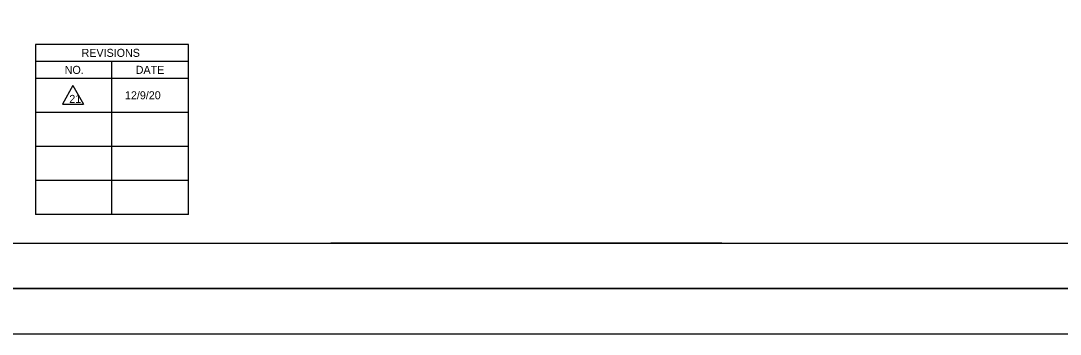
# Model space of a CAD drawing. Extents: x -2251 to 10196, y -13470 to 1199.
# Drawn here: x 5666 to 6237, y -7451 to -7279 of the extents above; entities that cross this region are included whole.
import ezdxf

# ---------------------------------------------------------------- set-up
doc = ezdxf.new("R2010")
doc.units = 0
for name, color, linetype in [('RD_SHT_Bndy', 7, 'Continuous'), ('RD_SHT_Iplotshp', 7, 'Continuous'), ('RD_SHT_Misc1', 7, 'Continuous'), ('RD_SHT_Snap', 7, 'Continuous'), ('RD_SHT_TX', 7, 'Continuous')]:
    doc.layers.add(name, color=color, linetype=linetype)

msp = doc.modelspace()

# ---------------------------------------------------------------- linework, layer by layer
at = {"layer": 'RD_SHT_Bndy'}
for p, q in [((5103.1, -7400.65), (6778.1, -7400.65)), ((6050.94, -7400.65), (5836.06, -7400.65)), ((6791.65, -7425.65), (5031.65, -7425.65)), ((6791.6, -7450.7), (5031.6, -7450.65))]:
    msp.add_line(p, q, dxfattribs=at)
at = {"layer": 'RD_SHT_Iplotshp'}
msp.add_lwpolyline([(4996.65, -6325.65), (6796.65, -6325.65), (6796.65, -7425.65), (4996.65, -7425.65)], close=True, dxfattribs=at)
at = {"layer": 'RD_SHT_Misc1'}
msp.add_lwpolyline([(6796.65, -7425.65), (6796.68, -6325.65), (5096.68, -6325.6), (5096.65, -7425.6)], close=True, dxfattribs=at)
at = {"layer": 'RD_SHT_Snap'}
msp.add_lwpolyline([(5008.15, -6325.65), (6808.15, -6325.65), (6808.15, -7425.65), (5008.15, -7425.65)], close=True, dxfattribs=at)
at = {"layer": 'RD_SHT_TX'}
for p, q in [((5757.82, -7291.56), (5673.82, -7291.56)), ((5673.82, -7291.56), (5673.82, -7385.05)), ((5757.82, -7385.05), (5757.82, -7291.56)), ((5757.82, -7300.91), (5673.82, -7300.91)), ((5715.82, -7385.05), (5715.82, -7300.91)), ((5757.82, -7310.25), (5673.82, -7310.25)), ((5694.37, -7314.23), (5688.68, -7324.37)), ((5694.37, -7314.23), (5700.07, -7324.37)), ((5688.68, -7324.37), (5700.07, -7324.37)), ((5757.82, -7328.95), (5673.82, -7328.95)), ((5757.82, -7347.65), (5673.82, -7347.65)), ((5757.82, -7366.35), (5673.82, -7366.35)), ((5757.82, -7385.05), (5673.82, -7385.05))]:
    msp.add_line(p, q, dxfattribs=at)

# ---------------------------------------------------------------- texts
for s, height, rotation, p in [('REVISIONS', 4.4, 360, (5699.11, -7298.43)), ('NO.', 4.4, 360, (5689.84, -7307.78)), ('DATE', 4.408, 359.7246, (5728.84, -7307.75))]:
    msp.add_text(s, height=height, rotation=rotation, dxfattribs=at).set_placement(p)
for s, p in [('12/9/20', (5722.96, -7321.72)), ('21', (5692.35, -7323.72))]:
    msp.add_text(s, height=4.4, dxfattribs=at).set_placement(p)

doc.saveas('drawing.dxf')
